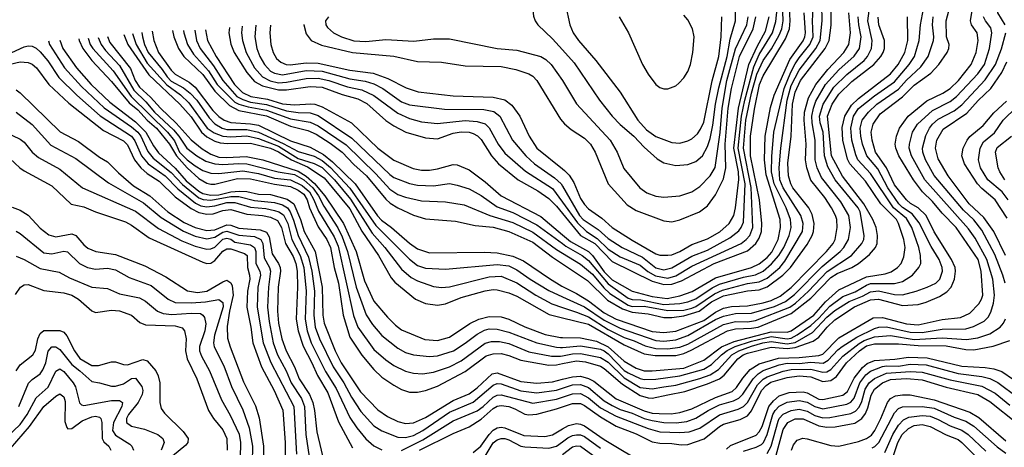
# Model space of a CAD drawing. Header units: inches. Extents: x 884549 to 1028252, y 526810 to 653624.
# Tile 1014 of 1056: x 997268 to 1002223, y 637525 to 639675. Entities that reach past the tile are written whole.
import ezdxf

# ---------------------------------------------------------------- set-up
doc = ezdxf.new("R2010")
doc.units = ezdxf.units.IN
doc.header["$MEASUREMENT"] = 0
doc.layers.add('A9693', color=7, linetype='Continuous')
doc.layers.add('B0603', color=7, linetype='Continuous')

msp = doc.modelspace()

# ---------------------------------------------------------------- linework, layer by layer
at = {"layer": 'A9693', "color": 5}
for points, elevation in [([(999979.7, 640000), (999956.6, 639970), (999931.8, 639928.2), (999846.3, 639750), (999852.8, 639692.8), (999861.1, 639670), (999875.6, 639650), (999950, 639578.5), (1000000, 639523.4)], 4160), ([(998822, 639690), (998806.4, 639670), (998808.4, 639650), (998816.9, 639636.9), (998846.7, 639610), (998886.7, 639590), (998950, 639569), (999010, 639565.5), (999110, 639576.2), (999251.8, 639568.2), (999350, 639578.9), (999430, 639579.6), (999670, 639530.8), (999770, 639522.5), (999890, 639490.7), (999915.6, 639475.6), (999942, 639450), (999999.8, 639370), (1000000, 639369.6)], 4140), ([(998323, 639636.3), (998319.9, 639610), (998330, 639552.4), (998346.7, 639510), (998410, 639410), (998450, 639364.6), (998490, 639342.2), (998570, 639323), (998610, 639322.3), (998730, 639339.8), (998790, 639335.8), (998890, 639299.9), (998970, 639277.7), (999014, 639254), (999110, 639167.9), (999150, 639140.9), (999210.6, 639110.6), (999310, 639080.9), (999370, 639075.6), (999450, 639105), (999490, 639112.1), (999529.4, 639109.4), (999550, 639103), (999571.3, 639091.3), (999590, 639072.3), (999642, 638990), (999678, 638950), (999775.6, 638870), (999875.2, 638815.2), (999930, 638776.9), (999970, 638738.3), (1000000, 638701.5)], 4020), ([(998387.7, 639642.7), (998384.4, 639610), (998388.4, 639570), (998407.1, 639510), (998450, 639433.5), (998490, 639388.5), (998527.7, 639367.7), (998570, 639358.3), (998610, 639360.6), (998710, 639379.7), (998770, 639380.9), (998823.5, 639370), (998917.9, 639337.9), (998990, 639323.1), (999050, 639294.4), (999170, 639205.2), (999230, 639178.7), (999290, 639161.6), (999370, 639153.7), (999510, 639169), (999570, 639164.2), (999610, 639150.9), (999631, 639131), (999674.9, 639050), (999710, 639003.6), (999813.1, 638913.1), (999950, 638826.2), (1000000, 638757.1)], 4040), ([(998455.6, 639647.1), (998451.1, 639590), (998460.9, 639530), (998476, 639490), (998499.6, 639450), (998530, 639417.4), (998550, 639405.7), (998590, 639398.7), (998710, 639419.7), (998790, 639416.7), (998930, 639378.2), (999006.5, 639366.5), (999050, 639353), (999095.4, 639330), (999190, 639263), (999230, 639247.2), (999405.1, 639225.1), (999603.9, 639223.9), (999654.4, 639214.4), (999683.8, 639190), (999747.4, 639070), (999814.3, 638990), (999858.4, 638950), (999959.4, 638879.4), (999993.2, 638850), (1000000, 638838.2)], 4060), ([(998530, 639648.3), (998526.8, 639610), (998532.4, 639550), (998543.3, 639510), (998560.7, 639480.7), (998581.2, 639461.2), (998608.9, 639450), (998628.8, 639448.8), (998710, 639459.1), (998770, 639456.8), (998930, 639421.7), (999046.2, 639406.2), (999120.3, 639380.3), (999212.6, 639332.6), (999273.2, 639313.2), (999450, 639292.6), (999650, 639285.9), (999710, 639272.3), (999744.8, 639244.8), (999784.2, 639190), (999831.1, 639090), (999870.1, 639030), (1000000, 638925.7)], 4080), ([(998697.7, 639651.1), (998697.6, 639650), (998710, 639604.7), (998735.3, 639570), (998786.8, 639546.8), (998943.1, 639510), (999150, 639492.1), (999270, 639465), (999390, 639461.6), (999510, 639444), (999690, 639439.9), (999764.8, 639424.8), (999830, 639403.1), (999850.7, 639390.7), (999870.7, 639370), (999990, 639175.6), (1000000, 639163.7)], 4120), ([(997612, 639582.1), (997623.2, 639550), (997635.5, 639530), (997738.4, 639418.5), (997829.3, 639289.3), (998011.6, 639110), (998046.9, 639066.9), (998071.9, 639010), (998110, 638970.1), (998150, 638939.7), (998190, 638917.2), (998230, 638903.5), (998270, 638902.5), (998390, 638915.5), (998470, 638901.8), (998550, 638879), (998630, 638870.5), (998690, 638842), (998726.4, 638810), (998748.8, 638770), (998771.8, 638711.8), (998850, 638583), (998870, 638536.8), (998948.3, 638188.3), (998969.2, 638129.2), (999050, 638017.5), (999110, 637964.3), (999150, 637936.3), (999210, 637908.6), (999250, 637897.1), (999294.2, 637894.2), (999350, 637902.3), (999430, 637930.4), (999490, 637960.4), (999610, 638049), (999642.6, 638057.4), (999682.2, 638057.8), (999730, 638047.3), (999830, 638004.8), (999944, 637984), (999990, 637983.2), (1000000, 637985.3)], 3740), ([(997662.8, 639585.9), (997677.4, 639550), (997700, 639520), (997770, 639445.5), (997841.7, 639321.7), (997901.8, 639261.8), (997945.3, 639210), (998041.6, 639121.6), (998068.7, 639090), (998109.4, 639029.4), (998158.9, 638990), (998204.5, 638964.5), (998250, 638949.8), (998290, 638946.4), (998370, 638952.6), (998410, 638951), (998568.6, 638910), (998650, 638896.2), (998698.2, 638870), (998743.3, 638830), (998771.6, 638790), (998797.9, 638737.9), (998868, 638628), (998890, 638584.2), (998918, 638510), (998961.9, 638330), (999011.1, 638191.1), (999043, 638143), (999090, 638086.6), (999170, 638023.9), (999210, 638001.7), (999250, 637990.1), (999330, 637981.5), (999370, 637984.4), (999450.6, 638010), (999510, 638048.1), (999570, 638094.3), (999606.2, 638113.8), (999630, 638120.1), (999670, 638118.6), (999730, 638104.1), (999869.6, 638049.6), (999970, 638028.8), (999990, 638026.8), (1000000, 638027.7)], 3760), ([(997709, 639591.4), (997721.1, 639561.1), (997825, 639430), (997848.4, 639370), (997870, 639336.5), (997926.1, 639286.1), (997975.8, 639230), (998055.7, 639155.7), (998131.3, 639071.3), (998185.2, 639025.2), (998230, 638998.6), (998270, 638984.4), (998310, 638982.2), (998408.2, 638988.2), (998491.1, 638971.1), (998670, 638913.5), (998710, 638888.7), (998752.2, 638852.2), (998802.7, 638790), (998897.6, 638650), (998961.2, 638510), (999002.5, 638362.6), (999050, 638259.8), (999118.7, 638178.7), (999158.6, 638138.6), (999190, 638115.2), (999307, 638067), (999370, 638061.8), (999430, 638078.6), (999532.8, 638147.2), (999578.9, 638170), (999630, 638182.6), (999690, 638181.4), (999730, 638169.7), (999810, 638130.7), (999911.7, 638091.7), (999990, 638076.6), (1000000, 638076.4)], 3780), ([(997791.6, 639601.1), (997811.8, 639550), (997917.6, 639397.6), (998072.9, 639250), (998130, 639187.2), (998183.3, 639110), (998210, 639085.6), (998250, 639064.1), (998276.1, 639056.1), (998312.7, 639052.7), (998430, 639055.3), (998530, 639029.9), (998570, 639011.3), (998635.4, 638970), (998715.5, 638935.5), (998799.9, 638879.9), (998930, 638724.4), (998990, 638612.7), (999073.8, 638490), (999137.1, 638377.1), (999156, 638356), (999259.3, 638270), (999310, 638248.3), (999370, 638240.1), (999410, 638247.3), (999490, 638278.8), (999610, 638312.4), (999650, 638318.9), (999670, 638316.8), (999730, 638301.2), (999770, 638285.5), (999932.6, 638192.6), (1000000, 638175.8)], 3820), ([(997836.1, 639606.4), (997854.7, 639550), (997910, 639457.6), (998008.4, 639348.4), (998077.7, 639297.7), (998118.1, 639258.1), (998210.6, 639130.6), (998246.6, 639106.6), (998290, 639090), (998330, 639086.3), (998410, 639090.9), (998470, 639078.8), (998570, 639038.9), (998670, 638978.1), (998750, 638952.8), (998790, 638931.4), (998852.8, 638870), (998932.9, 638772.9), (999041.6, 638601.6), (999104.9, 638530), (999190, 638420.6), (999238.6, 638378.6), (999270, 638362.4), (999350, 638333.4), (999390, 638328.1), (999430, 638332.8), (999630, 638381.8), (999690, 638385.1), (999770, 638351.9), (999865, 638290), (999945.8, 638245.8), (1000000, 638228.2)], 3840), ([(997881.7, 639611.8), (997885, 639590), (997896.5, 639550), (997914.8, 639510), (997984.9, 639424.9), (998010, 639387.7), (998030, 639366.8), (998092.6, 639332.6), (998126.2, 639306.2), (998158.6, 639270), (998221.4, 639181.4), (998250, 639152.2), (998286.4, 639130), (998310, 639123.4), (998410, 639122.9), (998470, 639110.5), (998593.6, 639053.6), (998670, 639012.2), (998750, 638988.8), (998790, 638967.9), (998831.9, 638931.9), (998930, 638828.7), (999059.9, 638639.9), (999230, 638470.5), (999270, 638438.7), (999310, 638425.1), (999410, 638421.3), (999670, 638445), (999730, 638437.3), (999770, 638417.4), (999836.3, 638370), (999930, 638313.8), (1000000, 638281.6)], 3860), ([(997935.2, 639618.1), (997943, 639570), (997966.5, 639510), (998030, 639422.1), (998050, 639402.2), (998120.8, 639360.8), (998150, 639336.9), (998239.4, 639219.4), (998270, 639188), (998297.1, 639170), (998330, 639158.4), (998430, 639152.5), (998470, 639144.2), (998630, 639066.3), (998730, 639033.6), (998797, 638997), (998841.2, 638961.2), (998956.6, 638850), (999068.6, 638688.6), (999087.8, 638667.8), (999139, 638630), (999230, 638550.8), (999270, 638523.5), (999330, 638503.8), (999606.7, 638506.7), (999670, 638503.5), (999750, 638487), (999803.1, 638463.1), (999933.6, 638373.6), (999996, 638336), (1000000, 638333.9)], 3880), ([(998036.9, 639620.4), (998043.3, 639590), (998067.7, 639530), (998094.3, 639490), (998190, 639400.1), (998250, 639315.2), (998323.6, 639243.6), (998370, 639219.3), (998510, 639191.4), (998630, 639140.4), (998718.6, 639118.6), (998759.3, 639099.3), (998830, 639054.6), (998889.9, 639009.9), (998950, 638946.7), (999013.6, 638890), (999110, 638772.9), (999132.4, 638752.4), (999170, 638729.4), (999250, 638692.5), (999310, 638674), (999461.8, 638661.8), (999560.8, 638640.8), (999650, 638632.1), (999730, 638611.1), (999850, 638557.3), (999950, 638481.4), (1000000, 638448)], 3920), ([(998092.9, 639621.3), (998094, 639610), (998112.6, 639550), (998142, 639502), (998218.3, 639418.3), (998261.9, 639350), (998350, 639261.3), (998370.4, 639250.4), (998417.2, 639237.2), (998510, 639220.9), (998630, 639177.2), (998730, 639159.3), (998770, 639141.9), (998910, 639045.4), (999059.8, 638899.8), (999130, 638823.1), (999170, 638797), (999210, 638782.9), (999290, 638764.2), (999410, 638759.9), (999505.1, 638745.1), (999633.2, 638690), (999750, 638654.9), (999850, 638606.8), (999970, 638520.2), (1000000, 638501.6)], 3940), ([(998149.5, 639622.2), (998157.3, 639570), (998175.9, 639530), (998243.6, 639443.6), (998290.5, 639370), (998360.4, 639290), (998390, 639274), (998430, 639260.8), (998510, 639249.2), (998610, 639216.3), (998670, 639208.2), (998730, 639206.7), (998770, 639193.5), (998940, 639080), (999130, 638896.9), (999150, 638882.6), (999230, 638852), (999270, 638842.5), (999350, 638839.1), (999430, 638851.6), (999470, 638844), (999530, 638824.8), (999590, 638790.9), (999670, 638734.3), (999750, 638705.4), (999870, 638644.3), (1000000, 638549.4)], 3960), ([(998202.5, 639624.6), (998213.6, 639570), (998255.9, 639490), (998348.7, 639350), (998389.8, 639310), (998430.6, 639290), (998515, 639275), (998590, 639252.9), (998650, 639248.1), (998732.4, 639252.4), (998753.8, 639250), (998790, 639237.1), (998937.5, 639157.5), (999069.6, 639030), (999150, 638968.8), (999247.1, 638927.1), (999290, 638918.8), (999330, 638918.9), (999370, 638924.9), (999450, 638947.6), (999470, 638944.8), (999530, 638919.8), (999610, 638860.3), (999690, 638790), (999890, 638686.4), (1000000, 638593.7)], 3980), ([(997228.7, 639510), (997290, 639539), (997310, 639544.2), (997330, 639542.9), (997350, 639533), (997370, 639514.6), (997410, 639468.1), (997464.8, 639384.8), (997555.2, 639295.2), (997672.4, 639192.4), (997829.6, 639089.6), (997846.9, 639066.9), (997881.5, 638990), (997914, 638950), (998000.5, 638890), (998064.2, 638824.2), (998152.9, 638752.9), (998179.9, 638739.9), (998210, 638734.1), (998250, 638739.3), (998310, 638756.5), (998350, 638756.5), (998430, 638732.5), (998506.2, 638726.2), (998550, 638716.6), (998572.5, 638710), (998594.7, 638694.7), (998616.8, 638650), (998636.8, 638570), (998679.6, 638490), (998698.2, 638430), (998709.4, 638310), (998704.9, 638170), (998714.8, 638110), (998733.8, 638050), (998807, 637907), (998860.4, 637820.4), (998930, 637674.6), (998963.7, 637623.7), (999010, 637567.3), (999050, 637532.2), (999090, 637512.6)], 3640), ([(997413.4, 639568.6), (997417.9, 639550), (997493.6, 639433.6), (997578.9, 639338.9), (997692.3, 639232.3), (997830, 639137.3), (997862.5, 639110), (997877.2, 639090), (997913.1, 639013.1), (997939.5, 638979.5), (998030, 638907.6), (998087.4, 638847.4), (998170, 638779.8), (998190.8, 638770.8), (998230, 638767.9), (998330, 638786.9), (998370, 638786.9), (998450, 638765.6), (998550, 638756.6), (998590, 638744.5), (998615.8, 638730), (998629.6, 638709.6), (998646.5, 638666.5), (998668.5, 638590), (998722, 638482), (998738.4, 638410), (998751.3, 638310), (998748.3, 638190), (998755.3, 638130), (998775.9, 638070), (998845, 637930), (998899.2, 637850), (998937.5, 637777.5), (998984.4, 637704.4), (999050, 637632.5), (999090, 637607.4), (999170, 637576.1), (999210, 637574.8), (999250, 637585), (999296.9, 637610), (999430, 637701.6), (999550, 637751.7), (999650, 637837.9), (999670, 637845.8), (999690, 637844.5), (999790, 637809.6), (999870, 637798.6), (999970, 637813.2), (1000000, 637823)], 3660), ([(997470.4, 639572.5), (997484, 639530), (997552.9, 639432.9), (997626.7, 639350), (997721, 639261), (997850, 639161.6), (997883.2, 639130), (997902.3, 639110), (997940.7, 639040.7), (997966.6, 639006.5), (998050, 638928.4), (998105.9, 638865.9), (998170, 638813.1), (998190, 638801.6), (998230, 638792.9), (998270, 638794.5), (998330, 638809.8), (998373.6, 638813.6), (998410, 638811.6), (998470, 638797.7), (998530, 638796.5), (998613, 638773), (998646.9, 638750), (998681, 638670), (998699.8, 638610), (998755.4, 638510), (998790, 638330), (998793.6, 638190), (998800, 638150), (998854.6, 638010), (998884.9, 637950), (998983.5, 637803.5), (999070, 637712.9), (999119.2, 637679.2), (999170, 637654), (999210, 637644.3), (999250, 637648.7), (999310, 637675.2), (999450, 637760.1), (999530, 637794.6), (999570, 637824.1), (999645.6, 637894.4), (999670, 637899.3), (999790, 637856), (999870, 637847.4), (999950, 637854.3), (1000000, 637867.1)], 3680), ([(997565.4, 639579), (997566.7, 639570), (997585.7, 639530), (997630, 639470.1), (997730, 639364.2), (997818.1, 639258.1), (997861.8, 639221.8), (997910, 639170), (997956.4, 639130), (998021.7, 639050), (998057.2, 638990), (998110, 638931.1), (998170, 638876.7), (998210, 638853.4), (998230, 638848.4), (998250, 638849), (998363.8, 638876.1), (998430, 638874.8), (998550, 638848), (998630, 638837.2), (998670, 638818.5), (998697.2, 638797.2), (998714.6, 638770), (998726.1, 638730), (998770, 638633.6), (998812.8, 638570), (998832.3, 638530), (998850.7, 638430), (998872.5, 638350), (998895.6, 638190), (998930, 638078.9), (998988.8, 637988.8), (999050, 637916.4), (999090, 637877.3), (999150, 637836.9), (999190, 637815), (999230, 637802.7), (999270, 637801.6), (999310, 637810.5), (999370, 637833.3), (999510, 637905.8), (999615.5, 637984.5), (999650, 637995.4), (999690, 637996.3), (999730, 637987.2), (999790, 637963.2), (999930, 637938), (999970, 637939.9), (1000000, 637945.9)], 3720), ([(997170, 639440.6), (997270, 639463), (997310, 639460.3), (997330, 639451), (997352.7, 639432.7), (997414.5, 639350), (997515.2, 639255.2), (997690, 639118.6), (997790, 639065.9), (997810, 639045.8), (997845.1, 638970), (997876.6, 638930), (997910, 638901.6), (997970, 638862.6), (998050, 638785.4), (998130, 638726.6), (998170, 638705.6), (998210, 638697.3), (998240.7, 638699.3), (998290, 638716.7), (998330, 638721.3), (998410, 638697), (998490, 638690.8), (998530, 638682.8), (998565.5, 638665.5), (998584.9, 638630), (998604.9, 638550), (998644.1, 638484.1), (998657.9, 638450), (998663.7, 638410), (998666, 638330), (998659.1, 638170), (998669.8, 638110), (998694.1, 638034.1), (998738.1, 637950), (998765.9, 637885.9), (998819.3, 637799.3), (998872.8, 637652.8), (998941.9, 637521.9)], 3620), ([(997250, 639322.6), (997270, 639308.4), (997471, 639111), (997563, 639063), (997670, 638984.1), (997710, 638961.3), (997764.9, 638904.9), (997840.6, 638840.6), (997922.8, 638790), (998013, 638710), (998096.2, 638656.2), (998150, 638630.5), (998210, 638616.1), (998250, 638619.5), (998310, 638643.5), (998330, 638642.1), (998370, 638627.5), (998478.3, 638618.3), (998510, 638606.4), (998523.7, 638583.7), (998538.5, 638498.5), (998570.3, 638450), (998578.1, 638430), (998579.9, 638410), (998568.4, 638330), (998564.8, 638210), (998570.5, 638150), (998587.2, 638070), (998608, 638010), (998650.5, 637930.5), (998674.9, 637870), (998726.1, 637790), (998742.8, 637750), (998751.9, 637710), (998763.4, 637603.4), (998830, 637320.3)], 3580), ([(997250, 639210.7), (997330, 639149), (997423.8, 639043.8), (997550, 638976.6), (997714.8, 638854.8), (997890, 638755.2), (997980.3, 638680.3), (998091.3, 638611.3), (998150, 638586.9), (998210, 638573.8), (998250, 638581.1), (998290, 638606.7), (998310, 638611.3), (998370, 638591.1), (998450, 638584.5), (998481.3, 638570), (998490.8, 638550), (998497.6, 638477.6), (998525.1, 638430), (998530.6, 638410), (998519.5, 638330), (998515.4, 638230), (998523, 638157), (998543.4, 638050), (998565.4, 637990), (998608.7, 637910), (998633.9, 637850), (998685.7, 637770), (998700.8, 637730), (998707.9, 637590), (998734.3, 637410)], 3560), ([(997190, 639112.7), (997270, 639074.4), (997290, 639058.7), (997330.8, 639010), (997361.9, 638981.9), (997470, 638924.3), (997584.2, 638830), (997850, 638712.8), (997966, 638626), (998083, 638563), (998150, 638535.8), (998210, 638521.7), (998230, 638523.8), (998250, 638532.3), (998290, 638571.1), (998310, 638576), (998330, 638571), (998350, 638557.3), (998430, 638542.7), (998449.6, 638529.6), (998455.6, 638510), (998455.6, 638450), (998475.9, 638410), (998479.4, 638390), (998467, 638330), (998462.9, 638230), (998493.8, 638050), (998531.1, 637951.1), (998647.7, 637730), (998660.9, 637490)], 3540), ([(997217.4, 638977.4), (997267.9, 638930), (997290, 638915.4), (997430, 638840.1), (997527, 638747), (997590, 638734.6), (997649.1, 638709.1), (997799.4, 638659.4), (997830, 638642.5), (997918.6, 638578.6), (998190, 638455.4), (998210, 638448.7), (998230, 638451.4), (998250, 638464.5), (998290, 638511.7), (998310, 638523.8), (998330, 638522.6), (998399.4, 638499.4), (998411.7, 638490), (998413.8, 638430), (998424.6, 638390), (998425.8, 638370), (998414.5, 638310), (998411.1, 638230), (998431.1, 638130), (998441.5, 638050), (998485.2, 637930), (998549.2, 637810), (998591.7, 637711.7), (998603.7, 637550), (998604.4, 637450)], 3520), ([(997230, 638732.9), (997270, 638718.4), (997310, 638692.4), (997370, 638627.8), (997413.8, 638593.8), (997450, 638583), (997530, 638598.2), (997550, 638591), (997590, 638542.5), (997610, 638527.3), (997650.5, 638510.5), (997750, 638495.4), (997897.2, 638437.2), (998003.1, 638383.1), (998111.6, 638311.6), (998163.2, 638303.2), (998210, 638309.6), (998290, 638358), (998310, 638365.4), (998330, 638352.8), (998336.6, 638336.5), (998341.4, 638290), (998323.5, 638210), (998312.6, 638132.6), (998314.1, 638074.1), (998327.1, 638030), (998394.7, 637854.7), (998454.1, 637734.1), (998472.6, 637672.6), (998495.2, 637530), (998495, 637470)], 3480), ([(997250, 638611.7), (997270, 638600.5), (997390, 638502.5), (997430, 638497.2), (997490, 638511), (997507.7, 638507.7), (997569.2, 638449.2), (997609.1, 638429.1), (997650, 638421.2), (997710, 638425.3), (997750, 638416.9), (997819.2, 638379.2), (997930, 638338.3), (998015.3, 638270), (998050, 638253.3), (998131.1, 638251.1), (998202.8, 638257.2), (998270, 638268.9), (998290, 638254), (998291.4, 638231.4), (998248.3, 638088.3), (998243.8, 638050), (998246.3, 638030), (998294.9, 637934.9), (998333, 637830), (998390, 637714.3), (998423.1, 637623.1), (998439.9, 637530), (998437, 637450)], 3460), ([(997250, 638486.8), (997290, 638470.1), (997370, 638423.4), (997466.6, 638406.6), (997517.6, 638377.6), (997630, 638331.1), (997710, 638324), (997770, 638296.3), (997870, 638276.8), (997900.2, 638260.2), (997960.9, 638210), (997990, 638198), (998032.9, 638192.9), (998130, 638200.3), (998177.1, 638197.1), (998190.2, 638190), (998197.9, 638177.9), (998205.2, 638145.2), (998199.2, 638110), (998172.3, 638032.3), (998173.3, 638010), (998182.7, 637982.7), (998223, 637910), (998283.6, 637763.6), (998327.4, 637687.4), (998371.6, 637591.6), (998379.4, 637550), (998377.7, 637470)], 3440), ([(997247.2, 638292.8), (997271.9, 638330), (997290, 638342.3), (997310, 638343.5), (997390, 638314), (997490, 638301.5), (997530, 638290.9), (997563.5, 638270), (997630, 638211.9), (997650, 638203), (997730, 638214.1), (997770, 638210.6), (997830, 638190.1), (997873.1, 638153.1), (997901, 638141), (998050, 638135.6), (998085.7, 638125.7), (998096.6, 638110), (998105.8, 638070), (998101.8, 638010), (998110.1, 637970), (998159.9, 637870), (998217.9, 637710), (998242.9, 637670), (998290, 637612.2), (998310.1, 637569.9), (998311.2, 637510)], 3420), ([(997249.5, 637910), (997270, 637940.1), (997334.2, 637990), (997346.6, 638013.4), (997358.8, 638070), (997370, 638097), (997390, 638113.1), (997470, 638112.4), (997490, 638103.8), (997505.7, 638085.7), (997543.6, 638010), (997570, 637971.4), (997630, 637935.9), (997663.5, 637936.5), (997730, 637955.1), (997750, 637954.6), (997790, 637940.9), (997810, 637939.9), (997886.8, 637966.8), (997910, 637960.5), (997952.8, 637910), (997964.8, 637884.8), (997972.4, 637850), (997973.6, 637750), (997980.2, 637720.2), (997997.2, 637697.2), (998090, 637605.3), (998114.8, 637570), (998114.7, 637550), (998104.6, 637535.4), (997970, 637425.8)], 3380), ([(997263.5, 637730), (997312.8, 637847.2), (997330, 637866.4), (997370, 637894.6), (997384.6, 637915.4), (997398.8, 637950), (997411.5, 638008.5), (997430, 638031.1), (997450, 638030.1), (997470, 638017.6), (997530, 637940.9), (997570.9, 637910), (997630, 637855.3), (997670, 637849.5), (997730, 637833.1), (997750, 637833.1), (997790, 637844.6), (997830, 637871.6), (997850, 637873), (997882.2, 637830), (997886.7, 637810), (997883.3, 637790), (997863.7, 637750), (997815.1, 637690), (997805.7, 637670), (997805.5, 637650), (997830, 637630.6), (997895.8, 637615.8), (997962.2, 637590), (997988.7, 637570), (997995.1, 637550), (997979.2, 637510)], 3360), ([(997203.8, 637576.1), (997270, 637639.5), (997304.7, 637690), (997350, 637774.4), (997411.8, 637828.2), (997450, 637907.8), (997470, 637919.6), (997490, 637906.3), (997537.6, 637850), (997548.3, 637828.4), (997568.2, 637748.2), (997578.9, 637738.9), (997590, 637735), (997730, 637760.7), (997770, 637759.8), (997785.2, 637750), (997782, 637730), (997739.8, 637650), (997735.1, 637610), (997750, 637585.3), (997821.6, 637541.6), (997832.9, 637530), (997840.6, 637510)], 3340), ([(997190, 637481.6), (997316.3, 637630), (997390, 637730.9), (997450, 637782.8), (997470, 637794.6), (997490, 637779.6), (997496.1, 637756.1), (997494.5, 637654.5), (997504.6, 637624.6), (997510, 637618.7), (997530, 637620.3), (997582.5, 637657.5), (997630, 637678.6), (997650, 637682.3), (997670, 637677), (997676.2, 637670), (997680.7, 637650), (997682.2, 637570), (997691.8, 637551.8), (997715.7, 637530), (997727.2, 637510)], 3320), ([(999190, 637508.7), (999297.3, 637562.7), (999450, 637657.4), (999570.8, 637709.2), (999599.9, 637730), (999650, 637777.2), (999670, 637786.7), (999690, 637788.7), (999850, 637747.2), (999970, 637766.8), (1000000, 637777.2)], 3640), ([(999280.6, 637510), (999450, 637593.7), (999530, 637627.4), (999590, 637665.9), (999650, 637720.2), (999670, 637731.7), (999690, 637735.6), (999730, 637729.5), (999759.2, 637719.1), (999810, 637691.4), (999830, 637687.5), (999870, 637692.4), (999970, 637718.3), (1000000, 637728.3)], 3620), ([(999550, 637498.3), (999588.9, 637530), (999631, 637589), (999650, 637610.4), (999670, 637622.9), (999690, 637626.5), (999710, 637623.7), (999804.2, 637584.2), (999910, 637578.8), (999950, 637588), (1000000, 637617.2)], 3580), ([(999610, 637479.9), (999650, 637547.3), (999670, 637563.3), (999690, 637570.1), (999710, 637569), (999730, 637562.9), (999790, 637530.8), (999810, 637526.8), (999930, 637521.4), (999970, 637531), (1000000, 637553)], 3560)]:
    msp.add_lwpolyline(points, dxfattribs=dict(at, elevation=elevation))
at = {"layer": 'B0603', "color": 5}
for points, elevation in [([(1000000, 638757.1), (1000074.3, 638654.3), (1000119.5, 638610), (1000174.3, 638574.3), (1000230, 638522), (1000290, 638482.3), (1000390, 638440.9), (1000429.4, 638409.4), (1000467.1, 638387.1), (1000530, 638376.4), (1000570, 638387.4), (1000650, 638435.8), (1000898.2, 638550), (1000924.4, 638570), (1000941.7, 638590), (1000958.2, 638630), (1000949.1, 638830.9), (1000910, 639030), (1000922.7, 639170), (1000950, 639305.7), (1000978.1, 639401.9), (1001009.9, 639469.9), (1001050.8, 639529.2), (1001090, 639597.4), (1001103.6, 639630), (1001110.8, 639670), (1001103.1, 639850)], 4040), ([(1000000, 637945.9), (1000070, 637959.9), (1000114.6, 637954.6), (1000190, 637932.5), (1000210, 637922), (1000302.1, 637842.1), (1000390, 637786.2), (1000430, 637773.9), (1000450, 637772.9), (1000530, 637788.7), (1000614.6, 637805.4), (1000730, 637843.9), (1000790, 637869.8), (1000812.7, 637887.3), (1000882, 637970), (1000909.1, 637990), (1000930, 637998.7), (1001050, 638028.7), (1001130, 638022.4), (1001170, 638026.6), (1001261.4, 638058.6), (1001290, 638078.4), (1001331.3, 638130), (1001370, 638166.5), (1001468.4, 638231.6), (1001550, 638266), (1001590, 638270.2), (1001710, 638238), (1001790, 638243.8), (1001830, 638254.6), (1001896.4, 638283.6), (1001933.6, 638306.4), (1001955.6, 638330), (1001971.6, 638370), (1001977.5, 638410), (1001975.3, 638430), (1001958, 638470), (1001870, 638607.9), (1001830, 638690.3), (1001790, 638729.9), (1001751.1, 638751.1), (1001730, 638769.3), (1001670, 638845), (1001629.5, 638930), (1001574.9, 639010), (1001558.7, 639070), (1001553.6, 639110), (1001563.2, 639150), (1001598.7, 639201.3), (1001710, 639287), (1001770, 639346.5), (1001853.7, 639406.3), (1001892.8, 639450), (1001934.6, 639510), (1001943.8, 639530), (1001945.1, 639550), (1001932.4, 639590), (1001930.3, 639670), (1001961.6, 639790)], 3720), ([(1002227, 639650), (1002191.2, 639710), (1002186.7, 639726.7), (1002191.2, 639750), (1002208.2, 639771.8), (1002230, 639781)], 3640), ([(1000000, 638448), (1000124.7, 638364.7), (1000225.5, 638265.5), (1000302, 638222), (1000350, 638205), (1000430, 638196.6), (1000510, 638178.2), (1000550, 638177), (1000610, 638185.4), (1000687.4, 638210), (1000750, 638257), (1000810, 638287), (1000930, 638311.3), (1000990, 638317.7), (1001030, 638331.3), (1001107.9, 638390), (1001146.6, 638430), (1001230, 638544.1), (1001256.7, 638590), (1001263.1, 638610), (1001266.7, 638650), (1001256.5, 638696.5), (1001239.3, 638730), (1001159.2, 638830), (1001148.4, 638850), (1001137.7, 638890), (1001134.3, 638954.3), (1001150, 639090), (1001156.3, 639250), (1001169.6, 639310.4), (1001197.7, 639370), (1001322, 639530), (1001341.4, 639570), (1001352.4, 639647.6), (1001351.5, 639770)], 3920), ([(1000000, 638228.2), (1000070, 638205.4), (1000130, 638180.4), (1000230, 638118), (1000310, 638076.9), (1000360.6, 638060.6), (1000416, 638036), (1000470, 638021.7), (1000530, 638020.3), (1000590, 638028.5), (1000630, 638043.8), (1000810, 638143.2), (1000870, 638158.3), (1000930, 638156.1), (1000970, 638162), (1001144, 638230), (1001172.4, 638250), (1001237.6, 638310), (1001331.5, 638408.5), (1001454.2, 638490), (1001506.2, 638550), (1001515.2, 638570), (1001517.8, 638590), (1001497.7, 638710), (1001488.2, 638730), (1001371.3, 638870), (1001335.3, 638935.3), (1001317.8, 638990), (1001312.1, 639110), (1001296.4, 639156.4), (1001293.4, 639190), (1001311.8, 639250), (1001364.6, 639335.4), (1001430, 639400.1), (1001517.6, 639470), (1001534.8, 639490), (1001554.7, 639530), (1001557.9, 639570), (1001536.7, 639670), (1001550, 639770)], 3840), ([(1000000, 638701.5), (1000090.5, 638590.5), (1000161.7, 638550), (1000250, 638459.6), (1000450, 638361.1), (1000510, 638344.3), (1000550, 638346), (1000598.6, 638361.4), (1000762.5, 638450), (1000930, 638513), (1000973.2, 638550), (1000990, 638577.1), (1001000.7, 638610), (1001002.5, 638650), (1000991.5, 638770), (1000946.4, 638990), (1000945.8, 639090), (1000965.6, 639225.6), (1000990.2, 639350), (1001010, 639393.3), (1001121, 639579), (1001141.4, 639630), (1001145, 639670), (1001139.5, 639770)], 4020), ([(1000000, 637867.1), (1000050, 637879.8), (1000090, 637882.1), (1000130, 637871.4), (1000157.6, 637857.6), (1000270, 637768.7), (1000410, 637708.9), (1000450, 637697.5), (1000485.3, 637694.7), (1000546.4, 637693.6), (1000590, 637700.7), (1000650, 637718.1), (1000770, 637775.5), (1000853.5, 637806.5), (1000874.7, 637825.3), (1000907.1, 637872.9), (1000944.4, 637915.6), (1000990, 637944.9), (1001086.4, 637973.6), (1001190, 637976.5), (1001290, 637987.3), (1001310, 637993.8), (1001390, 638074.8), (1001563.6, 638176.4), (1001610, 638177.9), (1001730, 638145.5), (1001790, 638140.6), (1001910, 638167.5), (1002001.9, 638178.1), (1002050, 638199.9), (1002094.1, 638245.9), (1002108.7, 638270), (1002114.5, 638290), (1002106.5, 638410), (1002090.6, 638470), (1001980.2, 638630), (1001910, 638702.1), (1001861.9, 638761.9), (1001811.4, 638810), (1001766.3, 638870), (1001691.5, 638990), (1001676.4, 639030), (1001673.7, 639050), (1001680.3, 639090), (1001694.7, 639130), (1001739.6, 639190), (1001832.9, 639267.1), (1001914.3, 639305.7), (1001949.9, 639330), (1001991.8, 639370), (1002056.5, 639450), (1002080.9, 639510), (1002090.9, 639570), (1002086.2, 639610), (1002057.1, 639650), (1002052.7, 639670), (1002066.7, 639753.3)], 3680), ([(1000000, 638501.6), (1000090, 638446), (1000150, 638396), (1000207.5, 638327.5), (1000238, 638298), (1000330, 638239.8), (1000350, 638233.9), (1000410, 638234.3), (1000530, 638212.6), (1000610, 638214.2), (1000650, 638224.5), (1000670, 638232.8), (1000764, 638296), (1000804.5, 638315.5), (1000930, 638348.2), (1000990, 638356.6), (1001030, 638375.5), (1001092.9, 638430), (1001118.9, 638461.1), (1001207, 638610), (1001210.2, 638650), (1001198.8, 638690), (1001110, 638829.6), (1001093.7, 638870), (1001089.6, 638930), (1001098, 639030), (1001130.5, 639270.5), (1001150, 639344.2), (1001190, 639421.8), (1001274.4, 639530), (1001296.8, 639570), (1001306.4, 639670), (1001305.4, 639750)], 3940), ([(1000000, 638549.4), (1000017, 638537), (1000098.7, 638490), (1000130, 638464.5), (1000230, 638346.7), (1000330, 638275.6), (1000350, 638268.1), (1000393.4, 638266.6), (1000510, 638243.9), (1000590, 638248.6), (1000630, 638256), (1000670, 638270.9), (1000752.9, 638327), (1000790, 638346), (1000910, 638381.2), (1000970, 638392.8), (1001009.9, 638410), (1001052, 638448), (1001088.3, 638490), (1001113, 638530), (1001140.9, 638590), (1001150.2, 638630), (1001147.3, 638670), (1001125.2, 638730), (1001064.9, 638850), (1001052, 638910), (1001053, 638987), (1001063, 639110), (1001115.9, 639330), (1001148.2, 639411.8), (1001170, 639452.8), (1001190, 639484.2), (1001243.8, 639550), (1001261, 639590), (1001257.8, 639670), (1001260.8, 639730)], 3960), ([(1000000, 638027.7), (1000090, 638035.9), (1000190, 638018), (1000210, 638010.4), (1000230, 637995.1), (1000310, 637911.4), (1000330, 637900), (1000390, 637870.5), (1000410, 637865.5), (1000470, 637868.5), (1000590, 637884.5), (1000710, 637918.8), (1000750, 637941.4), (1000799.2, 637990), (1000828.1, 638011.9), (1000868.3, 638031.7), (1000950, 638058.1), (1001050, 638082.4), (1001130, 638070.5), (1001150, 638073.9), (1001181.1, 638090), (1001250, 638138.3), (1001290, 638174.9), (1001344.7, 638235.3), (1001410, 638283.5), (1001472.3, 638307.7), (1001530, 638341.2), (1001550, 638348), (1001670, 638348.1), (1001710, 638358.6), (1001760.2, 638390), (1001792.7, 638430), (1001803.2, 638450), (1001801.6, 638490), (1001792.2, 638530), (1001756.8, 638630), (1001730, 638675.3), (1001665.1, 638730), (1001550, 638902.4), (1001486.6, 638970), (1001475.2, 638995.2), (1001456.1, 639070), (1001450.8, 639130), (1001463.4, 639190), (1001490, 639228.5), (1001570, 639293.3), (1001670, 639363.4), (1001744.9, 639450), (1001771.2, 639490), (1001794.6, 639570), (1001801.4, 639650), (1001815.7, 639730)], 3760), ([(1000000, 638838.2), (1000085.4, 638690), (1000102.9, 638670), (1000179.6, 638619.6), (1000230, 638575.8), (1000300.6, 638530), (1000401.8, 638481.8), (1000470, 638427.9), (1000510, 638418.1), (1000550, 638427.6), (1000650, 638486.1), (1000730, 638516.1), (1000841.7, 638578.3), (1000886.6, 638613.4), (1000899, 638630), (1000910, 638657.8), (1000918, 638850), (1000884, 639030), (1000900.8, 639190), (1000917, 639270), (1000962, 639438), (1000990, 639500.6), (1001056.8, 639610), (1001073.2, 639666.8), (1001079.1, 639730)], 4060), ([(1000000, 639523.4), (1000058.7, 639458.7), (1000186.2, 639270), (1000250.1, 639190), (1000290, 639148.9), (1000358.1, 639090), (1000410, 639034.1), (1000475.9, 638975.9), (1000510, 638955.7), (1000570, 638941.6), (1000630, 638946.8), (1000670, 638962.1), (1000704.3, 638990), (1000730, 639038.2), (1000742, 639078), (1000755.7, 639144.3), (1000768.9, 639250), (1000786.7, 639333.3), (1000827.5, 639490), (1000843, 639577), (1000869.5, 639670), (1000869.9, 639729.9)], 4160), ([(1000014.2, 639750), (1000035.9, 639650), (1000053.4, 639610), (1000079.3, 639570), (1000167.7, 639470), (1000290, 639310.9), (1000379, 639170), (1000421.9, 639121.9), (1000470, 639088.8), (1000550, 639057.1), (1000590, 639054.7), (1000630, 639066.8), (1000650, 639076.8), (1000678.5, 639101.5), (1000694.7, 639125.3), (1000710, 639160.6), (1000752.2, 639367.8), (1000787.1, 639490), (1000797.5, 639590), (1000801.8, 639690)], 4180), ([(1000000, 638333.9), (1000070, 638298.9), (1000130, 638262.2), (1000210, 638201.5), (1000270, 638169.9), (1000450, 638108), (1000510, 638101.7), (1000570, 638109.4), (1000710, 638163.5), (1000770, 638203.8), (1000810, 638224.4), (1000850, 638233.1), (1000930, 638237.2), (1001010, 638251.6), (1001050, 638263), (1001094.4, 638285.6), (1001150, 638328.3), (1001328.2, 638510), (1001361.1, 638550), (1001371.5, 638570), (1001382.6, 638630), (1001379.3, 638670), (1001373.1, 638690), (1001353.7, 638730), (1001320.5, 638780.5), (1001250, 638868), (1001228.5, 638930), (1001222, 638970), (1001225.3, 639050), (1001215.7, 639170), (1001216.7, 639210), (1001238.2, 639281.8), (1001274.5, 639350), (1001334.6, 639425.4), (1001415, 639510), (1001440.2, 639550), (1001448.5, 639610), (1001440.1, 639710)], 3880), ([(1000000, 638593.7), (1000040, 638560), (1000130, 638510), (1000151.1, 638490), (1000210, 638407.8), (1000250, 638366.8), (1000350, 638311), (1000450, 638282.6), (1000526.9, 638273.1), (1000590, 638286), (1000651.8, 638308.2), (1000770, 638377.3), (1000950.5, 638429.5), (1000990, 638447), (1001030, 638479.8), (1001053.3, 638506.7), (1001084.6, 638570), (1001096.7, 638630), (1001095.5, 638670), (1001025, 638894.9), (1001015.5, 638970), (1001020.1, 639090), (1001046.1, 639233.9), (1001064.6, 639295.5), (1001144.4, 639475.6), (1001210.7, 639569.3), (1001219.7, 639590), (1001222.6, 639610), (1001215, 639710)], 3980), ([(1000000, 639163.7), (1000010, 639151.8), (1000042.4, 639122.4), (1000110, 639079.8), (1000140.7, 639050), (1000164.2, 639010), (1000230, 638850.2), (1000324.8, 638744.8), (1000370, 638716.3), (1000510, 638663.3), (1000550, 638658.2), (1000590, 638669.1), (1000688.8, 638710), (1000730, 638739.5), (1000770, 638794), (1000810, 638875), (1000822.3, 638930), (1000817.8, 639050), (1000833.9, 639230), (1000850, 639330), (1000890, 639491), (1000958.9, 639630), (1000973.1, 639690)], 4120), ([(1000000, 638925.7), (1000010, 638917.7), (1000033.4, 638893.4), (1000056, 638856), (1000090, 638777), (1000110, 638745.8), (1000130, 638725), (1000197.9, 638677.9), (1000250.2, 638630.2), (1000350, 638566.6), (1000470, 638498.2), (1000490, 638491.9), (1000530, 638490.8), (1000550, 638493.6), (1000590, 638509.4), (1000650, 638544.3), (1000730, 638573.3), (1000790.8, 638609.3), (1000838, 638650), (1000861.5, 638690), (1000870.4, 638729.6), (1000887.4, 638872.6), (1000884.6, 638910), (1000862.5, 639030), (1000884.9, 639230), (1000937.3, 639450), (1000979.2, 639540.8), (1001021.9, 639618.1), (1001040.4, 639690)], 4080), ([(1000000, 639369.6), (1000070, 639252.9), (1000240.1, 639070), (1000274.8, 639010), (1000307.4, 638927.4), (1000388.2, 638830), (1000424.3, 638804.3), (1000470, 638788.1), (1000510, 638783.5), (1000590, 638789.4), (1000650, 638810.1), (1000690, 638836.6), (1000743.2, 638890), (1000767.4, 638932.6), (1000792.3, 639107.7), (1000802.9, 639230), (1000827.2, 639370), (1000870.9, 639529.1), (1000927.1, 639650), (1000934.6, 639690)], 4140), ([(1000000, 638281.6), (1000110, 638230.9), (1000210, 638164.1), (1000290, 638123.5), (1000470, 638061.6), (1000510, 638058.8), (1000570, 638065.7), (1000630, 638087.1), (1000770, 638167.2), (1000810, 638185.3), (1000870, 638197.3), (1000950, 638200), (1001066.8, 638233.2), (1001121.9, 638258.1), (1001166.7, 638293.3), (1001305.9, 638434.1), (1001396.8, 638510), (1001414.9, 638530), (1001438.3, 638570), (1001449.6, 638630), (1001441.3, 638690), (1001399.9, 638759.9), (1001302.3, 638882.3), (1001280.4, 638930), (1001271.8, 638970), (1001271.4, 639070), (1001256, 639156), (1001254.2, 639190), (1001261.9, 639230), (1001274.6, 639265.4), (1001323.4, 639350), (1001390, 639423.5), (1001468.1, 639491.9), (1001493.7, 639530), (1001502.1, 639590), (1001490.2, 639650), (1001487.8, 639690)], 3860), ([(1000000, 638076.4), (1000090, 638075.1), (1000170, 638058.1), (1000229.8, 638030), (1000310, 637957.8), (1000370, 637923.7), (1000410, 637909.8), (1000450, 637909.6), (1000610, 637922.6), (1000710, 637963), (1000800.5, 638030), (1000862.7, 638057.3), (1001050, 638106.2), (1001130, 638103.9), (1001149.5, 638110.5), (1001264.9, 638190), (1001322.8, 638257.2), (1001390, 638316.1), (1001530, 638381.9), (1001622.9, 638397.1), (1001652.8, 638407.2), (1001686.1, 638430), (1001703.1, 638450), (1001717.4, 638482.6), (1001724.6, 638530), (1001718.1, 638570), (1001690.2, 638650), (1001680.2, 638670), (1001601.9, 638750), (1001524.2, 638864.2), (1001446.2, 638950), (1001434.4, 638974.4), (1001410.4, 639070), (1001407.1, 639132.9), (1001420.3, 639190), (1001453.9, 639246.1), (1001490, 639279.9), (1001650, 639403.3), (1001689.5, 639450.5), (1001722.7, 639510), (1001737.5, 639570), (1001735.9, 639690)], 3780), ([(1000000, 637985.3), (1000050, 637995.4), (1000090, 637996.6), (1000190, 637976.1), (1000230, 637952.7), (1000310, 637874.3), (1000390, 637826.4), (1000450, 637818.6), (1000510, 637829.8), (1000570, 637838.2), (1000690, 637870.8), (1000742.6, 637890), (1000783.9, 637916.1), (1000852.2, 637990), (1000887.4, 638010), (1000950, 638033.1), (1001007.8, 638050), (1001050, 638056.4), (1001130, 638045.3), (1001170, 638052.7), (1001257.8, 638102.2), (1001330, 638179.4), (1001370, 638212.8), (1001441.9, 638258.1), (1001510, 638284.5), (1001550, 638307.3), (1001590, 638311.2), (1001670, 638293), (1001710, 638292.2), (1001779.7, 638310), (1001834.5, 638330), (1001877.8, 638350), (1001898.9, 638370), (1001912.7, 638410), (1001910.9, 638430), (1001894.9, 638470), (1001854.1, 638534.1), (1001794.1, 638654.1), (1001758.5, 638698.5), (1001710, 638731.2), (1001691.4, 638750), (1001636.9, 638830), (1001585.7, 638925.7), (1001531.3, 638990), (1001509.2, 639050), (1001500.3, 639090), (1001497.6, 639130), (1001508.4, 639170), (1001539.6, 639210), (1001582.2, 639250), (1001690, 639326), (1001730, 639370.7), (1001802.4, 639437.6), (1001839.4, 639490), (1001866.7, 639570), (1001868.6, 639590), (1001861.4, 639650), (1001865.5, 639690)], 3740), ([(1000000, 637823), (1000050, 637839.3), (1000090, 637841.6), (1000130, 637826.5), (1000210, 637759), (1000250, 637734.6), (1000290, 637715), (1000350, 637696.7), (1000410, 637670.4), (1000450, 637659), (1000510, 637649.8), (1000571.7, 637648.2), (1000625.4, 637654.6), (1000670, 637670.9), (1000731.8, 637710), (1000790, 637739), (1000860.6, 637759.4), (1000887.5, 637772.5), (1000907.5, 637792.5), (1000958.8, 637870), (1000984.8, 637895.2), (1001009.3, 637910.7), (1001090, 637939.9), (1001130, 637948.8), (1001190, 637946.9), (1001250, 637952.8), (1001311.5, 637948.5), (1001337.2, 637962.8), (1001385, 638015), (1001407.8, 638032.2), (1001481.4, 638078.6), (1001570, 638122.4), (1001591.2, 638128.8), (1001630, 638130.3), (1001750, 638104.5), (1001810, 638102.6), (1001910, 638119), (1002030, 638120.8), (1002068.2, 638131.8), (1002120.8, 638159.2), (1002141.1, 638178.9), (1002155.6, 638204.4), (1002169.3, 638250), (1002174.1, 638290), (1002166, 638370), (1002134.4, 638470), (1002076.3, 638576.3), (1002043.5, 638623.5), (1001822.9, 638870), (1001756.6, 638990), (1001744.1, 639030), (1001745.1, 639050), (1001761.5, 639110), (1001786.4, 639150), (1001861.8, 639218.2), (1001950, 639264.3), (1001983.1, 639290), (1002090, 639403.3), (1002122.7, 639450), (1002148.4, 639530), (1002160.5, 639610), (1002155.2, 639635.2), (1002128.2, 639670), (1002118.9, 639690)], 3660), ([(1000000, 638175.8), (1000130, 638143.5), (1000310, 638040.2), (1000410, 637994.6), (1000465.9, 637985.9), (1000570, 637987.1), (1000610, 637997.4), (1000646.8, 638013.2), (1000830, 638110), (1000870, 638120.5), (1000950, 638123.4), (1000984.1, 638130), (1001150, 638197.8), (1001250, 638274.3), (1001350, 638378.4), (1001381.6, 638398.4), (1001455.2, 638430), (1001489.9, 638450), (1001544.9, 638495.1), (1001574.6, 638530), (1001583, 638550), (1001584.4, 638590), (1001577.6, 638630), (1001561.5, 638670), (1001515.4, 638750), (1001408.7, 638888.7), (1001353.3, 638990), (1001332.5, 639190), (1001357.3, 639250), (1001390, 639301.2), (1001455.5, 639364.5), (1001566, 639450), (1001600.9, 639490), (1001612.7, 639510), (1001619.3, 639530), (1001619.8, 639570), (1001591.7, 639650), (1001587.6, 639687.6)], 3820), ([(1000284.2, 639690), (1000331.6, 639610), (1000402, 639450), (1000430, 639400.8), (1000470, 639350.3), (1000490, 639334.3), (1000510, 639327.9), (1000530, 639327.9), (1000570, 639343.6), (1000584.6, 639355.4), (1000610, 639383.6), (1000630, 639414.6), (1000643, 639450), (1000655.4, 639510), (1000662.2, 639590), (1000654.4, 639630), (1000630, 639674), (1000610, 639698.6)], 4220), ([(1002227.1, 638350), (1002216.3, 638390), (1002175, 638495), (1002110, 638617.2), (1002070, 638669.2), (1002017.5, 638717.5), (1001870, 638892.2), (1001827, 638970), (1001812.5, 639010), (1001810.9, 639030), (1001827.4, 639092.6), (1001845.8, 639130), (1001861.2, 639150), (1001890, 639174.7), (1001970, 639216.8), (1002010, 639247.7), (1002126.8, 639373.2), (1002179.1, 639450), (1002208.7, 639528.7), (1002231.3, 639610)], 3640), ([(1002229.7, 638490), (1002170, 638610.8), (1002120.3, 638680.3), (1002046.5, 638750), (1001940.1, 638890), (1001890, 638975.4), (1001876.6, 639030), (1001883.8, 639070), (1001915.8, 639124.2), (1002034.6, 639205.4), (1002090.8, 639269.2), (1002154.9, 639330), (1002210.3, 639409.7), (1002236.4, 639463.6)], 3620), ([(1002236.9, 638676.9), (1002176.7, 638770), (1002110, 638825.9), (1002088.8, 638850), (1002022.2, 638950), (1002009.6, 638990), (1002016.7, 639030), (1002036.2, 639070), (1002050, 639087.5), (1002116.1, 639143.9), (1002170, 639207.7), (1002234.1, 639265.9)], 3580), ([(1002242.6, 638770), (1002211.7, 638810), (1002139.7, 638870), (1002103.5, 638930), (1002092.7, 638970), (1002101.8, 639030), (1002119.1, 639060.9), (1002173.2, 639106.8), (1002217.9, 639170), (1002284.3, 639235.7)], 3560), ([(1002225.9, 638870), (1002200.4, 638910), (1002192.6, 638930), (1002179.5, 639010), (1002187.6, 639032.4), (1002259.4, 639090)], 3540), ([(1000000, 637777.2), (1000050, 637794.6), (1000090, 637794.9), (1000130, 637773.8), (1000190, 637724.2), (1000270, 637680.9), (1000430, 637619.4), (1000490, 637602.1), (1000590, 637599.4), (1000637.2, 637602.8), (1000690, 637621.3), (1000790, 637689), (1000883.6, 637716.4), (1000910, 637730.1), (1000930, 637751.1), (1000981.3, 637838.8), (1001010, 637867.9), (1001030, 637880.1), (1001110, 637908.1), (1001150, 637916.1), (1001250, 637917.2), (1001310, 637902.3), (1001330, 637904.3), (1001350, 637915.8), (1001410, 637982.8), (1001493.3, 638046.7), (1001518.5, 638061.5), (1001570, 638079.9), (1001650, 638087.7), (1001770, 638068), (1001910, 638076.2), (1002032.8, 638067.2), (1002090, 638074.8), (1002150, 638096.1), (1002201.9, 638130), (1002218.7, 638150), (1002228.3, 638171.7)], 3640), ([(1000000, 637728.3), (1000050, 637745.1), (1000090, 637744.6), (1000110, 637735.6), (1000190, 637678.3), (1000270, 637632.1), (1000370, 637592.2), (1000450, 637553.2), (1000490, 637545.3), (1000550, 637543.8), (1000597.2, 637537.2), (1000630, 637539.1), (1000712.8, 637567.2), (1000789.5, 637630), (1000810, 637640.6), (1000894.4, 637665.6), (1000930, 637683.9), (1000950, 637708.9), (1001001.8, 637810), (1001024.5, 637835.5), (1001048, 637852), (1001130, 637875.7), (1001190, 637883.8), (1001250, 637878.9), (1001310, 637855.8), (1001350, 637861.1), (1001378.6, 637881.4), (1001429.4, 637950), (1001494.3, 638010), (1001530, 638034.5), (1001570, 638044.7), (1001690, 638045.7), (1001790, 638036.6), (1001930, 638035.5), (1002030, 638017), (1002070, 638014.7), (1002167, 638033), (1002250, 638062)], 3620), ([(1000824.8, 637515.2), (1000845.7, 637534.3), (1000974, 637586), (1000990, 637602.2), (1001004.5, 637630), (1001038.4, 637730), (1001060.9, 637759.1), (1001090, 637784.6), (1001139.7, 637800.3), (1001210, 637803.8), (1001230, 637798.6), (1001290, 637767.9), (1001310, 637765.6), (1001410, 637787.5), (1001434.5, 637805.5), (1001466.7, 637873.3), (1001510, 637927.1), (1001533.5, 637946.5), (1001570, 637961.7), (1001671.5, 637968.5), (1001741.5, 637978.5), (1001834.7, 637974.7), (1002010, 637933), (1002126.3, 637926.3), (1002170, 637919.2), (1002210, 637906.6), (1002270, 637866.3)], 3580), ([(1000910, 637506.2), (1000974.2, 637525.8), (1001000.2, 637539.8), (1001010.5, 637549.5), (1001030, 637589), (1001058.2, 637690), (1001069.2, 637710.8), (1001090, 637731.6), (1001130, 637751.7), (1001190, 637761.2), (1001230, 637752.3), (1001270, 637730), (1001310, 637719.1), (1001430, 637742.1), (1001450, 637752), (1001467.8, 637772.2), (1001496.6, 637850), (1001526.3, 637890), (1001550, 637907.9), (1001610, 637931.5), (1001630, 637935.4), (1001690, 637932.4), (1001750, 637943.5), (1001830, 637939.1), (1001990, 637895.8), (1002110, 637881.2), (1002150.8, 637870.8), (1002191, 637851), (1002290, 637777.7)], 3560), ([(1001030, 637494.5), (1001050, 637530.7), (1001084.2, 637655.8), (1001090.5, 637670), (1001110, 637692.5), (1001150, 637710.7), (1001190, 637716.3), (1001230, 637707.1), (1001270, 637685.5), (1001310, 637673.5), (1001345, 637675), (1001450, 637694.2), (1001473.7, 637706.3), (1001493, 637727), (1001505.4, 637754.6), (1001523, 637817), (1001542.4, 637850), (1001569, 637871), (1001630, 637898.1), (1001750, 637905.6), (1001810, 637903.6), (1001950, 637863.8), (1002110, 637833), (1002177, 637797), (1002250, 637737)], 3540), ([(1001075.2, 637484.8), (1001110, 637615.4), (1001133.7, 637650), (1001170, 637667.5), (1001210, 637668.7), (1001290, 637633.6), (1001330, 637626.2), (1001371.9, 637628.1), (1001470, 637646.9), (1001506.4, 637670), (1001525.1, 637694.9), (1001536.9, 637723.1), (1001552.7, 637787.3), (1001570, 637818), (1001610, 637848.7), (1001650, 637865.5), (1001730, 637871.3), (1001810, 637863.9), (1001930, 637828.2), (1002089.8, 637789.8), (1002150, 637754.7), (1002290, 637644.5)], 3520), ([(1001152, 637510), (1001161.8, 637538.2), (1001179.9, 637560.1), (1001209.5, 637570.5), (1001230, 637568.4), (1001350, 637534.1), (1001390, 637531.5), (1001490, 637554), (1001530, 637568.7), (1001553.8, 637586.2), (1001570.6, 637609.4), (1001602.1, 637670), (1001635.7, 637750), (1001650.8, 637770), (1001675.7, 637784.3), (1001710, 637789.2), (1001750, 637788.1), (1001870, 637764.6), (1002050, 637701.3), (1002094.1, 637674.1), (1002230, 637558.2)], 3480), ([(1001557.8, 637522.2), (1001571, 637529), (1001590.9, 637549.1), (1001670, 637697.8), (1001690, 637719.9), (1001710, 637729.1), (1001810, 637730), (1001870, 637722.2), (1001970, 637677.2), (1002030, 637657.2), (1002070, 637631), (1002187.1, 637527.1), (1002230, 637494.8)], 3460), ([(1001621.6, 637498.4), (1001661.3, 637590), (1001690, 637635.9), (1001716, 637664), (1001742.6, 637677.4), (1001810, 637685.2), (1001850, 637680.8), (1001890, 637665.6), (1001950, 637633.3), (1002010, 637612), (1002041.6, 637590), (1002130, 637504.9)], 3440), ([(1000000, 637617.2), (1000030, 637634.8), (1000070, 637644.2), (1000090, 637641.4), (1000110, 637633.2), (1000210, 637564.2), (1000430, 637431.7)], 3580), ([(1001650, 637439.2), (1001687.8, 637550), (1001709.5, 637590), (1001740.1, 637619.9), (1001770, 637635), (1001810, 637639.3), (1001850, 637630), (1001930, 637588.2), (1001990, 637563.7), (1002010, 637549.7), (1002079, 637479)], 3420), ([(1000000, 637553), (1000027.1, 637572.9), (1000050, 637583.8), (1000070, 637588.4), (1000090, 637587), (1000110, 637579.2), (1000190, 637520.2)], 3560), ([(1000000, 637488.5), (1000050, 637527.2), (1000070, 637532.6), (1000090, 637530.1), (1000171.4, 637471.4)], 3540)]:
    msp.add_lwpolyline(points, dxfattribs=dict(at, elevation=elevation))

doc.saveas('drawing.dxf')
